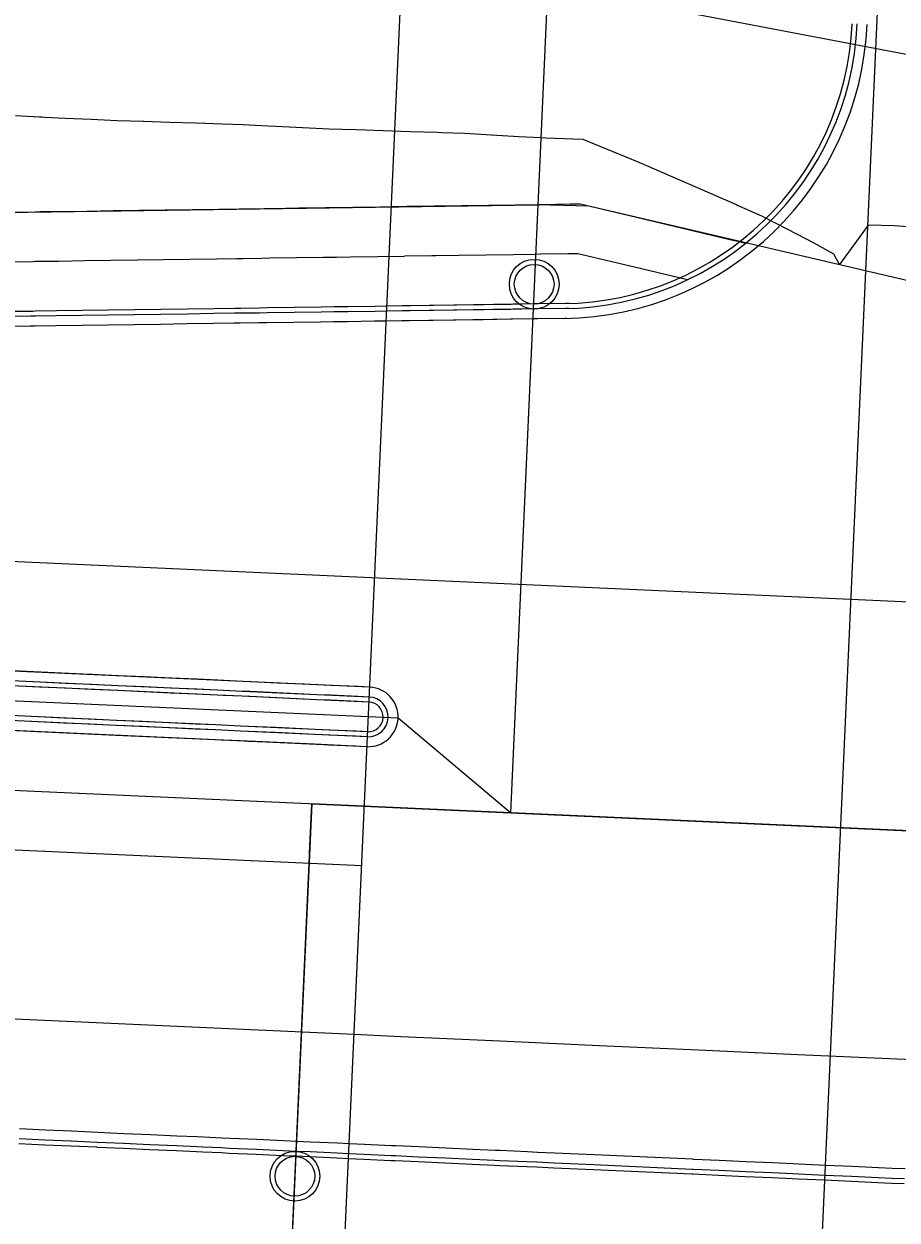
# Model space of a CAD drawing. Extents: x -70 to 701944, y -4 to 666871.
# Drawn here: x 666963.9 to 667051.7, y 656550.8 to 656671.2 of the extents above; entities that cross this region are included whole.
import ezdxf

# ---------------------------------------------------------------- set-up
doc = ezdxf.new("R2010")
doc.units = 0
for name, color, linetype in [('R_Detour', 7, 'Continuous'), ('R_Draft', 7, 'Continuous'), ('R_Drive', 7, 'Continuous'), ('R_Horz Alg', 7, 'Continuous'), ('R_No Plot', 7, 'Continuous'), ('R_Proposed Const Limits', 7, 'Continuous'), ('R_Proposed Road', 7, 'Continuous'), ('R_ROW', 7, 'Continuous'), ('R_Striping', 7, 'Continuous'), ('R_Water', 7, 'Continuous')]:
    doc.layers.add(name, color=color, linetype=linetype)

msp = doc.modelspace()

# ---------------------------------------------------------------- linework, layer by layer
at = {"layer": 'R_Detour'}
for p, q in [((667017.94, 656705.53), (667012.81, 656591.81)), ((666988.49, 656496.72), (666992.83, 656592.71))]:
    msp.add_line(p, q, dxfattribs=at)
at = {"layer": 'R_Draft'}
for p, q in [((666992.97, 656478.62), (667003.65, 656714.95)), ((667040.92, 656476.46), (667051.6, 656712.79))]:
    msp.add_line(p, q, dxfattribs=at)
at = {"layer": 'R_Drive'}
for radius in [29.5, 30, 31]:
    msp.add_arc((667017.75, 656672.55), radius, 270.8221, 357.413, dxfattribs=at)
at = {"layer": 'R_Horz Alg'}
msp.add_line((667725.26, 656559.62), (664961.47, 656684.5), dxfattribs=at)
msp.add_lwpolyline([(666992.6, 656587.72), (666992.83, 656592.71)], dxfattribs=at)
at = {"layer": 'R_No Plot'}
for p, q in [((667813.84, 656555.62), (664810.54, 656691.32)), ((667725.26, 656559.62), (664961.47, 656684.5))]:
    msp.add_line(p, q, dxfattribs=at)
for points in [[(666845.29, 656650.55), (667015.57, 656653.01), (667012.81, 656591.81), (667001.51, 656601.33), (666843.4, 656608.37)], [(667015.57, 656653.01), (667012.81, 656591.81), (667102.7, 656587.75), (667104.77, 656633.21), (667020.7, 656652.86)], [(666843.38, 656608.37), (666839.72, 656527.35), (666866.48, 656522.58), (666894.49, 656521.08), (666919.3, 656520.45), (666943.21, 656523.15), (666968.6, 656529.54), (666990.14, 656533.26), (666992.83, 656592.71), (667012.81, 656591.81), (667001.51, 656601.33)], [(666992.83, 656592.71), (666990.13, 656533.07), (667003.26, 656534.28), (667018.84, 656533.96), (667042.79, 656532.56), (667069.11, 656527.27), (667079.81, 656523.85), (667082.74, 656588.65)]]:
    msp.add_lwpolyline(points, close=True, dxfattribs=at)
for centre in [(667015.21, 656645.01), (666991.13, 656555.25)]:
    msp.add_circle(centre, 2.5, dxfattribs=at)
at = {"layer": 'R_Proposed Const Limits'}
for points in [[(667002.74, 656660.36), (667000.02, 656660.44), (666997.3, 656660.54), (666995.89, 656660.58), (666994.59, 656660.62), (666991.89, 656660.75), (666989.2, 656660.89), (666988.4, 656660.93), (666986.52, 656661.02), (666985.9, 656661.05), (666983.84, 656661.12), (666981.17, 656661.2), (666978.52, 656661.28), (666975.91, 656661.37), (666975.87, 656661.37), (666973.24, 656661.45), (666970.62, 656661.57), (666968.01, 656661.7), (666965.92, 656661.8), (666965.65, 656661.82), (666965.42, 656661.83), (666963, 656661.94)], [(667045.95, 656647), (667045.38, 656648.05), (667043.37, 656649.13), (667040.75, 656650.53), (667038.13, 656651.85), (667035.59, 656652.98), (667035.5, 656653.02), (667025.77, 656657.25), (667021.84, 656658.87), (667020.13, 656659.58), (667019.13, 656659.61), (667016.39, 656659.72), (667015.88, 656659.74), (667013.66, 656659.84), (667010.92, 656660.01), (667008.19, 656660.16), (667005.89, 656660.25), (667005.46, 656660.27), (667002.74, 656660.36)], [(667054.14, 656650.67), (667051.48, 656650.88), (667048.81, 656650.94), (667045.95, 656647)]]:
    msp.add_lwpolyline(points, dxfattribs=at)
at = {"layer": 'R_Proposed Road'}
for p, q in [((666998.66, 656604.46), (666798.86, 656613.49)), ((666998.39, 656598.47), (666798.59, 656607.5))]:
    msp.add_line(p, q, dxfattribs=at)
for points in [[(667036.47, 656649.11), (667035.43, 656649.36), (667035.34, 656649.38), (667025.52, 656651.72), (667021.56, 656652.66), (667019.84, 656653.07), (667018.83, 656653.05), (667016.09, 656653.01), (667015.57, 656653.01), (667013.34, 656652.97), (667010.6, 656652.93), (667007.86, 656652.89), (667005.55, 656652.86), (667005.13, 656652.86), (667002.4, 656652.82), (667000.85, 656652.78)], [(667000.85, 656652.78), (666999.67, 656652.77), (666996.95, 656652.73), (666995.54, 656652.71), (666994.24, 656652.69), (666991.53, 656652.65), (666988.83, 656652.61), (666988.03, 656652.6), (666986.14, 656652.57), (666985.52, 656652.56), (666983.45, 656652.53), (666980.78, 656652.5), (666978.12, 656652.46), (666975.5, 656652.42), (666975.47, 656652.42), (666972.83, 656652.38), (666970.2, 656652.34), (666967.59, 656652.31), (666965.49, 656652.28), (666965.22, 656652.27), (666964.99, 656652.27), (666962.56, 656652.24)], [(667030.63, 656645.45), (667025.3, 656646.72), (667021.33, 656647.66), (667019.61, 656648.07), (667018.61, 656648.06), (667015.86, 656648.02), (667015.35, 656648.01), (667013.12, 656647.98), (667010.38, 656647.94), (667007.64, 656647.9), (667005.33, 656647.87), (667004.9, 656647.86), (667002.17, 656647.82)], [(667002.17, 656647.81), (666999.44, 656647.77), (666996.72, 656647.73), (666995.31, 656647.71), (666994.01, 656647.69), (666991.3, 656647.66), (666988.6, 656647.62), (666987.8, 656647.61), (666985.91, 656647.58), (666985.3, 656647.57), (666983.23, 656647.54), (666980.56, 656647.5), (666977.89, 656647.46), (666975.28, 656647.43), (666975.24, 656647.43), (666972.6, 656647.39), (666969.97, 656647.35), (666967.36, 656647.31), (666965.26, 656647.28), (666964.99, 656647.28), (666964.76, 656647.27), (666962.34, 656647.24)], [(667000.37, 656642.3), (666999.2, 656642.28), (666996.48, 656642.24), (666995.06, 656642.22), (666993.76, 656642.2), (666991.05, 656642.16), (666988.35, 656642.12), (666987.55, 656642.11), (666985.66, 656642.08), (666985.05, 656642.08), (666982.98, 656642.05), (666980.31, 656642.01), (666977.64, 656641.97), (666975.03, 656641.93), (666974.99, 656641.93), (666972.35, 656641.89), (666969.73, 656641.86), (666967.11, 656641.82), (666965.01, 656641.79), (666964.74, 656641.78), (666964.51, 656641.78), (666962.09, 656641.75)], [(667000.4, 656642.79), (666999.22, 656642.78), (666996.5, 656642.74), (666995.09, 656642.72), (666993.78, 656642.7), (666991.08, 656642.66), (666988.38, 656642.62), (666987.57, 656642.61), (666985.69, 656642.58), (666985.07, 656642.57), (666983, 656642.54), (666980.33, 656642.51), (666977.67, 656642.47), (666975.05, 656642.43), (666975.02, 656642.43), (666972.38, 656642.39), (666969.75, 656642.35), (666967.14, 656642.32), (666965.04, 656642.29), (666964.77, 656642.28), (666964.53, 656642.28), (666962.11, 656642.25)], [(667018.71, 656642.57), (667015.1, 656642.52), (667005.08, 656642.37), (667000.37, 656642.3)], [(667018.68, 656642.57), (667018.36, 656642.56), (667015.61, 656642.52), (667015.1, 656642.52), (667012.87, 656642.48), (667010.13, 656642.44), (667007.39, 656642.41), (667005.08, 656642.37), (667004.65, 656642.37), (667001.92, 656642.33), (667000.37, 656642.3)], [(667018.68, 656643.07), (667018.38, 656643.06), (667015.64, 656643.02), (667015.12, 656643.02), (667012.89, 656642.98), (667010.15, 656642.94), (667007.41, 656642.91), (667005.1, 656642.87), (667004.68, 656642.87), (667001.95, 656642.83), (667000.4, 656642.79)], [(667018.53, 656643.06), (667015.12, 656643.02), (667005.1, 656642.87), (667000.4, 656642.79)], [(667000.33, 656641.3), (666999.15, 656641.28), (666996.43, 656641.24), (666995.02, 656641.22), (666993.72, 656641.2), (666991.01, 656641.16), (666988.31, 656641.12), (666987.51, 656641.11), (666985.62, 656641.08), (666985, 656641.08), (666982.93, 656641.05), (666980.26, 656641.01), (666977.6, 656640.97), (666974.99, 656640.93), (666974.95, 656640.93), (666972.31, 656640.89), (666969.68, 656640.86), (666967.07, 656640.82), (666964.97, 656640.79), (666964.7, 656640.78), (666964.47, 656640.78), (666962.04, 656640.75)], [(667018.39, 656641.56), (667015.05, 656641.51), (667005.04, 656641.36), (667000.33, 656641.3)], [(667018.49, 656641.56), (667018.31, 656641.55), (667015.57, 656641.51), (667015.05, 656641.51), (667012.83, 656641.48), (667010.08, 656641.44), (667007.34, 656641.4), (667005.04, 656641.36), (667004.61, 656641.36), (667001.88, 656641.32), (667000.33, 656641.3)], [(666998.66, 656604.46), (666993.37, 656604.7), (666985.88, 656605.04), (666983.38, 656605.15), (666973.39, 656605.6), (666963.4, 656606.06), (666953.41, 656606.51), (666943.42, 656606.96), (666933.43, 656607.41), (666923.44, 656607.86), (666913.45, 656608.31), (666903.46, 656608.76), (666893.47, 656609.22), (666883.48, 656609.67), (666873.49, 656610.12)], [(666998.6, 656602.96), (666993.3, 656603.2), (666985.81, 656603.54), (666983.31, 656603.66), (666973.32, 656604.11), (666963.33, 656604.56), (666953.34, 656605.01), (666943.35, 656605.46), (666933.36, 656605.91), (666923.37, 656606.36), (666913.38, 656606.81), (666903.39, 656607.27), (666893.4, 656607.72), (666883.41, 656608.17), (666873.42, 656608.62)], [(666998.62, 656603.46), (666993.32, 656603.7), (666985.83, 656604.04), (666983.33, 656604.15), (666973.34, 656604.61), (666963.35, 656605.06), (666953.36, 656605.51), (666943.37, 656605.96), (666933.38, 656606.41), (666923.39, 656606.86), (666913.41, 656607.31), (666903.42, 656607.77), (666893.43, 656608.22), (666883.44, 656608.67), (666873.45, 656609.12)], [(666998.66, 656604.46), (666997.49, 656604.52), (666994.78, 656604.64), (666993.37, 656604.7), (666992.07, 656604.76), (666989.37, 656604.88), (666986.68, 656605), (666985.88, 656605.04), (666983.99, 656605.13), (666983.38, 656605.15), (666981.32, 656605.25), (666978.65, 656605.37), (666976, 656605.49), (666973.39, 656605.6), (666973.35, 656605.61), (666970.72, 656605.73), (666968.1, 656605.84), (666965.49, 656605.96), (666963.4, 656606.06)], [(666998.44, 656599.47), (666993.14, 656599.71), (666985.65, 656600.05), (666983.15, 656600.16), (666973.16, 656600.61), (666963.17, 656601.06), (666953.18, 656601.51), (666943.19, 656601.96), (666933.2, 656602.42), (666923.21, 656602.87), (666913.22, 656603.32), (666903.23, 656603.77), (666893.24, 656604.22), (666883.26, 656604.67), (666873.27, 656605.12)], [(666998.46, 656599.97), (666993.17, 656600.21), (666985.67, 656600.55), (666983.18, 656600.66), (666973.19, 656601.11), (666963.2, 656601.56), (666953.21, 656602.01), (666943.22, 656602.46), (666933.23, 656602.91), (666923.24, 656603.37), (666913.25, 656603.82), (666903.26, 656604.27), (666893.27, 656604.72), (666883.28, 656605.17), (666873.29, 656605.62)], [(666998.62, 656603.46), (666997.45, 656603.52), (666994.73, 656603.64), (666993.32, 656603.7), (666992.02, 656603.76), (666989.32, 656603.88), (666986.63, 656604.01), (666985.83, 656604.04), (666983.95, 656604.13), (666983.33, 656604.15), (666981.27, 656604.25), (666978.61, 656604.37), (666975.95, 656604.49), (666973.34, 656604.61), (666973.31, 656604.61), (666970.67, 656604.73), (666968.05, 656604.84), (666965.45, 656604.96), (666963.35, 656605.06)], [(666998.39, 656598.47), (666993.1, 656598.71), (666985.61, 656599.05), (666983.11, 656599.16), (666973.12, 656599.61), (666963.13, 656600.06), (666953.14, 656600.51), (666943.15, 656600.97), (666933.16, 656601.42), (666923.17, 656601.87), (666913.18, 656602.32), (666903.19, 656602.77), (666893.2, 656603.22), (666883.21, 656603.67), (666873.22, 656604.12)], [(666998.6, 656602.96), (666997.42, 656603.02), (666994.71, 656603.14), (666993.3, 656603.2), (666992, 656603.26), (666989.3, 656603.38), (666986.61, 656603.51), (666985.81, 656603.54), (666983.92, 656603.63), (666983.31, 656603.66), (666981.25, 656603.75), (666978.58, 656603.87), (666975.93, 656603.99), (666973.32, 656604.11), (666973.28, 656604.11), (666970.65, 656604.23), (666968.03, 656604.35), (666965.42, 656604.46), (666963.33, 656604.56)], [(666998.46, 656599.97), (666997.29, 656600.02), (666994.57, 656600.14), (666993.17, 656600.21), (666991.87, 656600.27), (666989.17, 656600.39), (666986.47, 656600.51), (666985.67, 656600.55), (666983.79, 656600.63), (666983.18, 656600.66), (666981.11, 656600.75), (666978.45, 656600.87), (666975.79, 656600.99), (666973.19, 656601.11), (666973.15, 656601.11), (666970.52, 656601.23), (666967.9, 656601.35), (666965.29, 656601.47), (666963.2, 656601.56)], [(666998.39, 656598.47), (666997.22, 656598.52), (666994.51, 656598.64), (666993.1, 656598.71), (666991.8, 656598.77), (666989.1, 656598.89), (666986.41, 656599.01), (666985.61, 656599.05), (666983.72, 656599.13), (666983.11, 656599.16), (666981.05, 656599.25), (666978.38, 656599.37), (666975.73, 656599.49), (666973.12, 656599.61), (666973.08, 656599.61), (666970.45, 656599.73), (666967.83, 656599.85), (666965.22, 656599.97), (666963.13, 656600.06)], [(666998.44, 656599.47), (666997.26, 656599.52), (666994.55, 656599.64), (666993.14, 656599.71), (666991.84, 656599.77), (666989.14, 656599.89), (666986.45, 656600.01), (666985.65, 656600.05), (666983.77, 656600.13), (666983.15, 656600.16), (666981.09, 656600.25), (666978.43, 656600.37), (666975.77, 656600.49), (666973.16, 656600.61), (666973.13, 656600.61), (666970.49, 656600.73), (666967.87, 656600.85), (666965.27, 656600.97), (666963.17, 656601.06)], [(666996.54, 656557.51), (666995.37, 656557.56), (666992.66, 656557.69), (666991.25, 656557.75), (666989.95, 656557.81), (666987.25, 656557.93), (666984.56, 656558.05), (666983.75, 656558.09), (666981.87, 656558.17), (666981.26, 656558.2), (666979.2, 656558.29), (666976.53, 656558.42), (666973.88, 656558.54), (666971.27, 656558.65), (666971.23, 656558.65), (666968.6, 656558.77), (666965.98, 656558.89), (666963.37, 656559.01)], [(666996.59, 656558.51), (666995.41, 656558.56), (666992.7, 656558.69), (666991.29, 656558.75), (666989.99, 656558.81), (666987.29, 656558.93), (666984.6, 656559.05), (666983.8, 656559.09), (666981.92, 656559.17), (666981.3, 656559.2), (666979.24, 656559.29), (666976.58, 656559.41), (666973.92, 656559.53), (666971.31, 656559.65), (666971.28, 656559.65), (666968.64, 656559.77), (666966.02, 656559.89), (666963.42, 656560.01)], [(666996.52, 656557.01), (666995.35, 656557.06), (666992.63, 656557.19), (666991.22, 656557.25), (666989.93, 656557.31), (666987.23, 656557.43), (666984.53, 656557.55), (666983.73, 656557.59), (666981.85, 656557.67), (666981.23, 656557.7), (666979.17, 656557.8), (666976.51, 656557.92), (666973.85, 656558.04), (666971.25, 656558.15), (666971.21, 656558.16), (666968.58, 656558.27), (666965.96, 656558.39), (666963.35, 656558.51)], [(667052.53, 656555.98), (667051.23, 656556.04), (667049.87, 656556.1), (667047.2, 656556.22), (667044.53, 656556.34), (667041.86, 656556.46), (667041.24, 656556.49), (667039.19, 656556.59), (667036.51, 656556.71), (667033.84, 656556.83), (667031.25, 656556.94), (667031.16, 656556.95), (667021.26, 656557.4), (667017.26, 656557.58), (667015.53, 656557.65), (667014.53, 656557.7), (667011.79, 656557.82), (667011.27, 656557.85), (667009.05, 656557.95), (667006.32, 656558.07), (667003.59, 656558.19), (667001.28, 656558.3), (667000.86, 656558.32), (666998.13, 656558.44), (666996.59, 656558.51)], [(667052.46, 656554.47), (667051.16, 656554.53), (667049.8, 656554.59), (667047.13, 656554.71), (667044.46, 656554.84), (667041.79, 656554.96), (667041.17, 656554.98), (667039.12, 656555.08), (667036.45, 656555.2), (667033.77, 656555.32), (667031.18, 656555.44), (667031.09, 656555.44), (667021.19, 656555.89), (667017.2, 656556.07), (667015.46, 656556.15), (667014.46, 656556.19), (667011.72, 656556.31), (667011.2, 656556.34), (667008.98, 656556.44), (667006.25, 656556.56), (667003.52, 656556.69), (667001.21, 656556.79), (667000.79, 656556.81), (666998.07, 656556.93), (666996.52, 656557.01)], [(667052.48, 656554.97), (667051.19, 656555.03), (667049.82, 656555.09), (667047.16, 656555.21), (667044.49, 656555.33), (667041.82, 656555.46), (667041.2, 656555.48), (667039.14, 656555.58), (667036.47, 656555.7), (667033.79, 656555.82), (667031.21, 656555.93), (667031.12, 656555.94), (667021.22, 656556.39), (667017.22, 656556.57), (667015.48, 656556.65), (667014.48, 656556.69), (667011.74, 656556.81), (667011.23, 656556.84), (667009.01, 656556.94), (667006.27, 656557.06), (667003.54, 656557.18), (667001.24, 656557.29), (667000.81, 656557.31), (666998.09, 656557.43), (666996.54, 656557.51)]]:
    msp.add_lwpolyline(points, dxfattribs=at)
for radius in [3, 2, 1.5]:
    msp.add_arc((666998.51, 656601.47), radius, 267.6528, 87.1732, dxfattribs=at)
at = {"layer": 'R_ROW'}
msp.add_lwpolyline([(668183.45, 656677.29), (668041.7, 656619.63), (667513.59, 656642.26), (667480, 656629.76), (667392.27, 656637.73), (667276.83, 656674.98), (667204.95, 656679.23), (667093.98, 656660.22), (667018.55, 656674.64), (666944.63, 656677.98), (666832.93, 656665.01), (666352.77, 656716.73), (665777.5, 656723.7), (665727.42, 656722.96), (665452.7, 656735.37), (665090.34, 656757.75), (665090.29, 656778.78), (664696.26, 656796.57), (664695.54, 656784.55), (664566.62, 656799.96)], dxfattribs=at)
at = {"layer": 'R_Striping'}
for points in [[(667119.04, 656610.04), (666799.2, 656624.49), (666699.64, 656626)], [(666997.85, 656586.48), (666798.95, 656595.47)], [(666997.08, 656569.5), (666797.45, 656578.52), (666698.34, 656585.98)], [(667085.38, 656565.51), (667081.7, 656565.68), (667071.71, 656566.13), (667061.72, 656566.58), (667051.73, 656567.03), (667041.74, 656567.48), (667031.75, 656567.93), (667021.76, 656568.38), (667016.03, 656568.64), (667011.77, 656568.83), (667001.78, 656569.29), (666997.09, 656569.5)]]:
    msp.add_lwpolyline(points, dxfattribs=at)
at = {"layer": 'R_Water'}
for centre in [(667015.21, 656645.01), (666991.13, 656555.25)]:
    msp.add_circle(centre, 2, dxfattribs=at)

doc.saveas('drawing.dxf')
